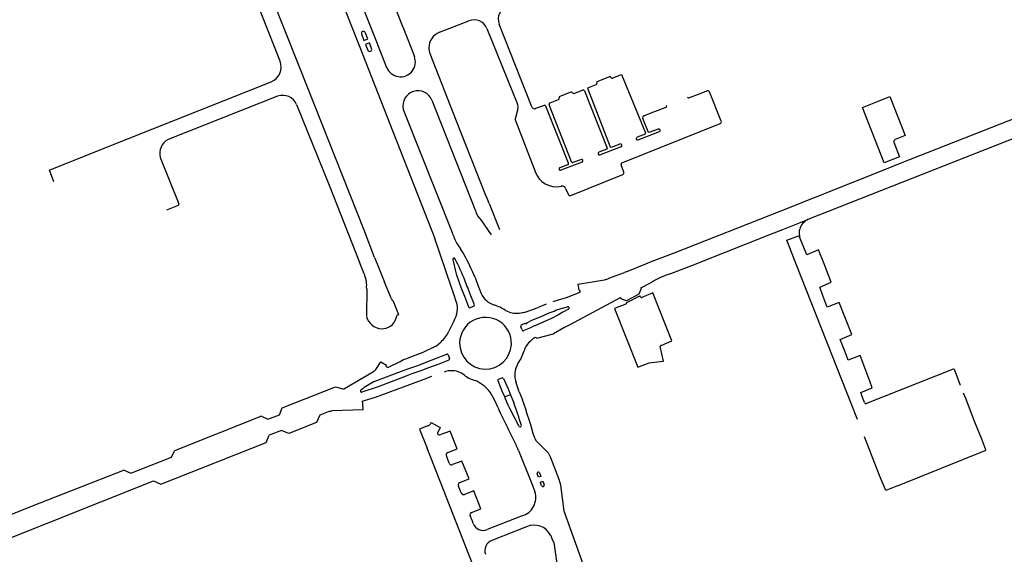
# Model space of a CAD drawing. Extents: x 148869 to 161638, y 453607 to 469810.
# Tile 956 of 1056: x 159126.91 to 159130.72, y 459864.7 to 459866.76. Entities that reach past the tile are written whole.
import ezdxf

# ---------------------------------------------------------------- set-up
doc = ezdxf.new("R2010")
doc.units = 0
doc.layers.add('LKI_V01_KANTRIJWEG', color=252, linetype='CONTINUOUS')

msp = doc.modelspace()

# ---------------------------------------------------------------- linework, layer by layer
at = {"layer": 'LKI_V01_KANTRIJWEG'}
for p, q in [((159128.0736, 459867.0469), (159128.2205, 459866.6758)), ((159128.0736, 459867.0469), (159128.2205, 459866.6758)), ((159127.9916, 459866.5895), (159127.8438, 459866.9626)), ((159127.9916, 459866.5895), (159127.8438, 459866.9626)), ((159128.3924, 459866.7404), (159128.3972, 459866.728)), ((159128.3924, 459866.7404), (159128.3972, 459866.728)), ((159128.5358, 459866.7137), (159128.6498, 459866.7583)), ((159128.5358, 459866.7137), (159128.6498, 459866.7583)), ((159128.8924, 459866.4257), (159128.7669, 459866.7454)), ((159128.8924, 459866.4257), (159128.7669, 459866.7454)), ((159128.2852, 459866.6963), (159128.2902, 459866.6838)), ((159128.2852, 459866.6963), (159128.2902, 459866.6838)), ((159128.3972, 459866.728), (159128.439, 459866.6203)), ((159128.3972, 459866.728), (159128.439, 459866.6203)), ((159128.7183, 459866.7288), (159128.8374, 459866.4362)), ((159128.7183, 459866.7288), (159128.8374, 459866.4362)), ((159128.2205, 459866.6758), (159128.2255, 459866.6628)), ((159128.2205, 459866.6758), (159128.2255, 459866.6628)), ((159128.2902, 459866.6838), (159128.332, 459866.5784)), ((159128.2902, 459866.6838), (159128.332, 459866.5784)), ((159127.9964, 459866.5772), (159127.9916, 459866.5895)), ((159127.9964, 459866.5772), (159127.9916, 459866.5895)), ((159129.1452, 459866.5238), (159129.1938, 459866.5426)), ((159129.1452, 459866.5238), (159129.1938, 459866.5426)), ((159127.3351, 459866.3033), (159127.8862, 459866.5228)), ((159127.3351, 459866.3033), (159127.8862, 459866.5228)), ((159129.1095, 459866.4991), (159129.141, 459866.5123)), ((159129.1095, 459866.4991), (159129.141, 459866.5123)), ((159129.1452, 459866.5238), (159129.1441, 459866.5224)), ((159129.1452, 459866.5238), (159129.1441, 459866.5224)), ((159127.911, 459866.4665), (159127.4877, 459866.3003)), ((159127.911, 459866.4665), (159127.4877, 459866.3003)), ((159129.0434, 459866.4827), (159129.0005, 459866.4664)), ((159129.0434, 459866.4827), (159129.0005, 459866.4664)), ((159129.0547, 459866.478), (159129.0888, 459866.4909)), ((159129.0547, 459866.478), (159129.0888, 459866.4909)), ((159129.0962, 459866.4876), (159129.1836, 459866.2662)), ((159129.0962, 459866.4876), (159129.1836, 459866.2662)), ((159129.197, 459866.2703), (159129.1085, 459866.4968)), ((159129.197, 459866.2703), (159129.1085, 459866.4968)), ((159129.5345, 459866.4736), (159129.5001, 459866.4604)), ((159129.5345, 459866.4736), (159129.5001, 459866.4604)), ((159129.5708, 459866.4875), (159129.5345, 459866.4736)), ((159129.5708, 459866.4875), (159129.5345, 459866.4736)), ((159129.6244, 459866.3706), (159129.5786, 459866.4841)), ((159129.6244, 459866.3706), (159129.5786, 459866.4841)), ((159130.3183, 459866.2092), (159130.9831, 459866.4707)), ((159130.3183, 459866.2092), (159130.9831, 459866.4707)), ((159128.5064, 459866.4515), (159128.675, 459866.0237)), ((159128.5064, 459866.4515), (159128.675, 459866.0237)), ((159128.9398, 459866.4317), (159128.9074, 459866.4192)), ((159128.9398, 459866.4317), (159128.9074, 459866.4192)), ((159129.0341, 459866.2088), (159128.9471, 459866.4285)), ((159129.0341, 459866.2088), (159128.9471, 459866.4285)), ((159129.0461, 459866.213), (159128.9595, 459866.4339)), ((159129.0461, 459866.213), (159128.9595, 459866.4339)), ((159128.9628, 459866.4414), (159128.9958, 459866.454)), ((159128.9628, 459866.4414), (159128.9958, 459866.454)), ((159129.4935, 459866.4633), (159129.4945, 459866.4621)), ((159129.4935, 459866.4633), (159129.4945, 459866.4621)), ((159128.3985, 459866.409), (159128.5845, 459865.9408)), ((159128.3985, 459866.409), (159128.5845, 459865.9408)), ((159128.8385, 459866.4188), (159128.8293, 459866.3836)), ((159128.8385, 459866.4188), (159128.8293, 459866.3836)), ((159129.3255, 459866.3912), (159129.3603, 459866.4048)), ((159129.3255, 459866.3912), (159129.3603, 459866.4048)), ((159129.3603, 459866.4048), (159129.4115, 459866.4249)), ((159129.3603, 459866.4048), (159129.4115, 459866.4249)), ((159128.8298, 459866.3731), (159128.9055, 459866.1768)), ((159128.8298, 459866.3731), (159128.9055, 459866.1768)), ((159129.5852, 459866.3473), (159129.6205, 459866.3614)), ((159129.5852, 459866.3473), (159129.6205, 459866.3614)), ((159129.2408, 459866.2101), (159129.5852, 459866.3473)), ((159129.2408, 459866.2101), (159129.5852, 459866.3473)), ((159129.3298, 459866.3202), (159129.2994, 459866.3082)), ((159129.3298, 459866.3202), (159129.2994, 459866.3082)), ((159129.3027, 459866.2988), (159129.3858, 459866.3309)), ((159129.3027, 459866.2988), (159129.3858, 459866.3309)), ((159127.0346, 459866.1836), (159127.3351, 459866.3033)), ((159127.0346, 459866.1836), (159127.3351, 459866.3033)), ((159129.2328, 459866.2818), (159129.1989, 459866.2695)), ((159129.2328, 459866.2818), (159129.1989, 459866.2695)), ((159130.2906, 459866.2898), (159130.3123, 459866.2332)), ((159130.2906, 459866.2898), (159130.3123, 459866.2332)), ((159129.1821, 459866.2628), (159129.1515, 459866.2508)), ((159129.1821, 459866.2628), (159129.1515, 459866.2508)), ((159129.1557, 459866.2409), (159129.2352, 459866.2713)), ((159129.1557, 459866.2409), (159129.2352, 459866.2713)), ((159129.1989, 459866.2695), (159129.197, 459866.2703)), ((159129.1989, 459866.2695), (159129.197, 459866.2703)), ((159127.4576, 459866.2306), (159127.5297, 459866.0516)), ((159127.4576, 459866.2306), (159127.5297, 459866.0516)), ((159129.0024, 459866.1915), (159129.0314, 459866.2026)), ((159129.0024, 459866.1915), (159129.0314, 459866.2026)), ((159129.0876, 459866.2128), (159129.005, 459866.1816)), ((159129.0876, 459866.2128), (159129.005, 459866.1816)), ((159129.0838, 459866.2227), (159129.0509, 459866.2109)), ((159129.0838, 459866.2227), (159129.0509, 459866.2109)), ((159129.2475, 459866.1736), (159129.2372, 459866.2019)), ((159129.2475, 459866.1736), (159129.2372, 459866.2019)), ((159130.2622, 459866.1871), (159130.3183, 459866.2092)), ((159130.2622, 459866.1871), (159130.3183, 459866.2092)), ((159127.0297, 459866.1817), (159127.0346, 459866.1836)), ((159127.0297, 459866.1817), (159127.0346, 459866.1836)), ((159127.0466, 459866.1357), (159127.0297, 459866.1817)), ((159127.0466, 459866.1357), (159127.0297, 459866.1817)), ((159129.0436, 459866.0837), (159129.2436, 459866.1648)), ((159129.0436, 459866.0837), (159129.2436, 459866.1648)), ((159129.023, 459866.1111), (159129.0325, 459866.0883)), ((159129.023, 459866.1111), (159129.0325, 459866.0883)), ((159128.7213, 459866.0692), (159128.7153, 459866.0841)), ((159128.7213, 459866.0692), (159128.7153, 459866.0841)), ((159128.7283, 459866.052), (159128.7213, 459866.0692)), ((159128.7283, 459866.052), (159128.7213, 459866.0692)), ((159128.7283, 459866.052), (159128.7679, 459865.9519)), ((159128.7283, 459866.052), (159128.7679, 459865.9519)), ((159127.527, 459866.0451), (159127.4817, 459866.027)), ((159127.527, 459866.0451), (159127.4817, 459866.027)), ((159128.6959, 459865.9892), (159128.7355, 459865.9314)), ((159128.6959, 459865.9892), (159128.7355, 459865.9314)), ((159129.8616, 459865.9526), (159129.9579, 459865.9906)), ((159129.8616, 459865.9526), (159129.9579, 459865.9906)), ((159128.5845, 459865.9408), (159128.5837, 459865.9417)), ((159128.5845, 459865.9408), (159128.5837, 459865.9417)), ((159129.8111, 459865.9327), (159129.8616, 459865.9526)), ((159129.8111, 459865.9327), (159129.8616, 459865.9526)), ((159128.5807, 459865.7318), (159128.5186, 459865.9176)), ((159128.5807, 459865.7318), (159128.5186, 459865.9176)), ((159129.8774, 459865.9105), (159129.9257, 459865.9286)), ((159129.8774, 459865.9105), (159129.9257, 459865.9286)), ((159129.8792, 459865.9056), (159129.8774, 459865.9105)), ((159129.8792, 459865.9056), (159129.8774, 459865.9105)), ((159129.8792, 459865.9056), (159129.912, 459865.8195)), ((159129.8792, 459865.9056), (159129.912, 459865.8195)), ((159129.9257, 459865.9286), (159129.9268, 459865.9236)), ((159129.9257, 459865.9286), (159129.9268, 459865.9236)), ((159129.954, 459865.8548), (159129.9268, 459865.9236)), ((159129.954, 459865.8548), (159129.9268, 459865.9236)), ((159128.2295, 459865.8195), (159128.2286, 459865.8217)), ((159128.2295, 459865.8195), (159128.2286, 459865.8217)), ((159128.2447, 459865.7814), (159128.2295, 459865.8195)), ((159128.2447, 459865.7814), (159128.2295, 459865.8195)), ((159128.2854, 459865.8436), (159128.2952, 459865.8195)), ((159128.2854, 459865.8436), (159128.2952, 459865.8195)), ((159129.2575, 459865.7892), (159129.3331, 459865.8195)), ((159129.2575, 459865.7892), (159129.3331, 459865.8195)), ((159129.4225, 459865.7802), (159129.5271, 459865.8195)), ((159129.4225, 459865.7802), (159129.5271, 459865.8195)), ((159129.912, 459865.8195), (159130.1496, 459865.2193)), ((159129.912, 459865.8195), (159130.1496, 459865.2193)), ((159129.1906, 459865.7638), (159129.2505, 459865.7865)), ((159129.1906, 459865.7638), (159129.2505, 459865.7865)), ((159129.2575, 459865.7892), (159129.2505, 459865.7865)), ((159129.2575, 459865.7892), (159129.2505, 459865.7865)), ((159128.3507, 459865.6838), (159128.324, 459865.7488)), ((159128.3507, 459865.6838), (159128.324, 459865.7488)), ((159128.6117, 459865.748), (159128.6203, 459865.7261)), ((159128.6117, 459865.748), (159128.6203, 459865.7261)), ((159128.6419, 459865.734), (159128.634, 459865.7569)), ((159128.6419, 459865.734), (159128.634, 459865.7569)), ((159128.6734, 459865.7664), (159128.6839, 459865.7377)), ((159128.6734, 459865.7664), (159128.6839, 459865.7377)), ((159129.0706, 459865.7407), (159129.1728, 459865.7579)), ((159129.0706, 459865.7407), (159129.1728, 459865.7579)), ((159129.3131, 459865.7273), (159129.3513, 459865.7459)), ((159129.3131, 459865.7273), (159129.3513, 459865.7459)), ((159128.2549, 459865.7226), (159128.2539, 459865.6168)), ((159128.2549, 459865.7226), (159128.2539, 459865.6168)), ((159128.2549, 459865.7226), (159128.2547, 459865.7301)), ((159128.2549, 459865.7226), (159128.2547, 459865.7301)), ((159128.59, 459865.7057), (159128.5807, 459865.7318)), ((159128.59, 459865.7057), (159128.5807, 459865.7318)), ((159128.602, 459865.6707), (159128.59, 459865.7057)), ((159128.602, 459865.6707), (159128.59, 459865.7057)), ((159128.6203, 459865.7261), (159128.6228, 459865.7195)), ((159128.6203, 459865.7261), (159128.6228, 459865.7195)), ((159128.6228, 459865.7195), (159128.6323, 459865.6949)), ((159128.6228, 459865.7195), (159128.6323, 459865.6949)), ((159128.645, 459865.7276), (159128.6419, 459865.734)), ((159128.645, 459865.7276), (159128.6419, 459865.734)), ((159128.6544, 459865.7026), (159128.645, 459865.7276)), ((159128.6544, 459865.7026), (159128.645, 459865.7276)), ((159128.6839, 459865.7377), (159128.6966, 459865.7048)), ((159128.6839, 459865.7377), (159128.6966, 459865.7048)), ((159129.0706, 459865.7407), (159129.0738, 459865.7177)), ((159129.0706, 459865.7407), (159129.0738, 459865.7177)), ((159129.3144, 459865.7239), (159129.306, 459865.7018)), ((159129.3144, 459865.7239), (159129.306, 459865.7018)), ((159129.3131, 459865.7273), (159129.3144, 459865.7239)), ((159129.3131, 459865.7273), (159129.3144, 459865.7239)), ((159130.0136, 459865.7034), (159130.0045, 459865.729)), ((159130.0136, 459865.7034), (159130.0045, 459865.729)), ((159128.3785, 459865.6224), (159128.3584, 459865.6747)), ((159128.3785, 459865.6224), (159128.3584, 459865.6747)), ((159128.6323, 459865.6949), (159128.6476, 459865.6539)), ((159128.6323, 459865.6949), (159128.6476, 459865.6539)), ((159128.6712, 459865.6611), (159128.6544, 459865.7026)), ((159128.6712, 459865.6611), (159128.6544, 459865.7026)), ((159128.9946, 459865.6795), (159128.9732, 459865.6727)), ((159128.9946, 459865.6795), (159128.9732, 459865.6727)), ((159129.2339, 459865.6882), (159129.0371, 459865.5826)), ((159129.2339, 459865.6882), (159129.0371, 459865.5826)), ((159129.2388, 459865.684), (159129.2339, 459865.6882)), ((159129.2388, 459865.684), (159129.2339, 459865.6882)), ((159129.2577, 459865.677), (159129.2394, 459865.6835)), ((159129.2577, 459865.677), (159129.2394, 459865.6835)), ((159129.306, 459865.7018), (159129.2577, 459865.677)), ((159129.306, 459865.7018), (159129.2577, 459865.677)), ((159129.259, 459865.67), (159129.3101, 459865.6965)), ((159129.259, 459865.67), (159129.3101, 459865.6965)), ((159129.3122, 459865.6922), (159129.3101, 459865.6965)), ((159129.3122, 459865.6922), (159129.3101, 459865.6965)), ((159130.0209, 459865.683), (159130.0136, 459865.7034)), ((159130.0209, 459865.683), (159130.0136, 459865.7034)), ((159130.0334, 459865.6525), (159130.0209, 459865.683)), ((159130.0334, 459865.6525), (159130.0209, 459865.683)), ((159128.6536, 459865.6501), (159128.6678, 459865.6557)), ((159128.6536, 459865.6501), (159128.6678, 459865.6557)), ((159128.8669, 459865.6335), (159128.8661, 459865.6329)), ((159128.8669, 459865.6335), (159128.8661, 459865.6329)), ((159128.8669, 459865.6335), (159128.9174, 459865.6505)), ((159128.8669, 459865.6335), (159128.9174, 459865.6505)), ((159128.9477, 459865.6633), (159128.9174, 459865.6505)), ((159128.9477, 459865.6633), (159128.9174, 459865.6505)), ((159128.9288, 459865.6164), (159128.9595, 459865.6298)), ((159128.9288, 459865.6164), (159128.9595, 459865.6298)), ((159128.9856, 459865.6405), (159129.0061, 459865.6475)), ((159128.9856, 459865.6405), (159129.0061, 459865.6475)), ((159129.0122, 459865.6323), (159128.9932, 459865.6212)), ((159129.0122, 459865.6323), (159128.9932, 459865.6212)), ((159129.0061, 459865.6475), (159129.0308, 459865.6532)), ((159129.0061, 459865.6475), (159129.0308, 459865.6532)), ((159129.0346, 459865.6447), (159129.0122, 459865.6323)), ((159129.0346, 459865.6447), (159129.0122, 459865.6323)), ((159128.3686, 459865.6098), (159128.3723, 459865.6207)), ((159128.3686, 459865.6098), (159128.3723, 459865.6207)), ((159128.8779, 459865.5947), (159128.8929, 459865.6024)), ((159128.8779, 459865.5947), (159128.8929, 459865.6024)), ((159128.8929, 459865.6024), (159128.9288, 459865.6164)), ((159128.8929, 459865.6024), (159128.9288, 459865.6164)), ((159128.9393, 459865.5952), (159128.9016, 459865.5789)), ((159128.9393, 459865.5952), (159128.9016, 459865.5789)), ((159128.9686, 459865.6081), (159128.9393, 459865.5952)), ((159128.9686, 459865.6081), (159128.9393, 459865.5952)), ((159128.9932, 459865.6212), (159128.9686, 459865.6081)), ((159128.9932, 459865.6212), (159128.9686, 459865.6081)), ((159128.8555, 459865.5643), (159128.8504, 459865.5767)), ((159128.8555, 459865.5643), (159128.8504, 459865.5767)), ((159128.8526, 459865.5839), (159128.8577, 459865.5864)), ((159128.8526, 459865.5839), (159128.8577, 459865.5864)), ((159128.8677, 459865.564), (159128.8619, 459865.562)), ((159128.8677, 459865.564), (159128.8619, 459865.562)), ((159128.8872, 459865.5722), (159128.8677, 459865.564)), ((159128.8872, 459865.5722), (159128.8677, 459865.564)), ((159128.902, 459865.5796), (159128.8872, 459865.5722)), ((159128.902, 459865.5796), (159128.8872, 459865.5722)), ((159129.0165, 459865.5726), (159128.9759, 459865.5493)), ((159129.0165, 459865.5726), (159128.9759, 459865.5493)), ((159129.0371, 459865.5826), (159129.0165, 459865.5726)), ((159129.0371, 459865.5826), (159129.0165, 459865.5726)), ((159128.5239, 459865.5032), (159128.5421, 459865.5189)), ((159128.5239, 459865.5032), (159128.5421, 459865.5189)), ((159128.9123, 459865.532), (159128.9759, 459865.5493)), ((159128.9123, 459865.532), (159128.9759, 459865.5493)), ((159130.0991, 459865.4883), (159130.0827, 459865.5268)), ((159130.0991, 459865.4883), (159130.0827, 459865.5268)), ((159128.4418, 459865.4664), (159128.4725, 459865.4779)), ((159128.4418, 459865.4664), (159128.4725, 459865.4779)), ((159128.4725, 459865.4779), (159128.5211, 459865.5013)), ((159128.4725, 459865.4779), (159128.5211, 459865.5013)), ((159128.5211, 459865.5013), (159128.5239, 459865.5032)), ((159128.5211, 459865.5013), (159128.5239, 459865.5032)), ((159130.1076, 459865.4653), (159130.0991, 459865.4883)), ((159130.1076, 459865.4653), (159130.0991, 459865.4883)), ((159128.2922, 459865.4148), (159128.3091, 459865.4411)), ((159128.2922, 459865.4148), (159128.3091, 459865.4411)), ((159128.3091, 459865.4411), (159128.3315, 459865.4282)), ((159128.3091, 459865.4411), (159128.3315, 459865.4282)), ((159128.3396, 459865.4205), (159128.3848, 459865.4425)), ((159128.3396, 459865.4205), (159128.3848, 459865.4425)), ((159128.4064, 459865.4527), (159128.4418, 459865.4664)), ((159128.4064, 459865.4527), (159128.4418, 459865.4664)), ((159128.4564, 459865.4287), (159128.4848, 459865.4401)), ((159128.4564, 459865.4287), (159128.4848, 459865.4401)), ((159128.4848, 459865.4401), (159128.524, 459865.455)), ((159128.4848, 459865.4401), (159128.524, 459865.455)), ((159128.524, 459865.455), (159128.5437, 459865.4627)), ((159128.524, 459865.455), (159128.5437, 459865.4627)), ((159128.5525, 459865.44), (159128.5332, 459865.4326)), ((159128.5525, 459865.44), (159128.5332, 459865.4326)), ((159128.5437, 459865.4627), (159128.5616, 459865.4691)), ((159128.5437, 459865.4627), (159128.5616, 459865.4691)), ((159128.5717, 459865.4476), (159128.5525, 459865.44)), ((159128.5717, 459865.4476), (159128.5525, 459865.44)), ((159128.5616, 459865.4691), (159128.5635, 459865.4701)), ((159128.5616, 459865.4691), (159128.5635, 459865.4701)), ((159128.5694, 459865.4678), (159128.5746, 459865.4534)), ((159128.5694, 459865.4678), (159128.5746, 459865.4534)), ((159130.1146, 459865.4473), (159130.1076, 459865.4653)), ((159130.1146, 459865.4473), (159130.1076, 459865.4653)), ((159128.1686, 459865.3374), (159128.2808, 459865.4038)), ((159128.1686, 459865.3374), (159128.2808, 459865.4038)), ((159128.2841, 459865.3651), (159128.3996, 459865.4085)), ((159128.2841, 459865.3651), (159128.3996, 459865.4085)), ((159128.3996, 459865.4085), (159128.4209, 459865.4161)), ((159128.3996, 459865.4085), (159128.4209, 459865.4161)), ((159128.4209, 459865.4161), (159128.4564, 459865.4287)), ((159128.4209, 459865.4161), (159128.4564, 459865.4287)), ((159128.4642, 459865.4069), (159128.4294, 459865.3942)), ((159128.4642, 459865.4069), (159128.4294, 459865.3942)), ((159128.4931, 459865.4183), (159128.4642, 459865.4069)), ((159128.4931, 459865.4183), (159128.4642, 459865.4069)), ((159128.5332, 459865.4326), (159128.4931, 459865.4183)), ((159128.5332, 459865.4326), (159128.4931, 459865.4183)), ((159128.5548, 459865.4026), (159128.5588, 459865.4037)), ((159128.5548, 459865.4026), (159128.5588, 459865.4037)), ((159130.5196, 459865.4128), (159130.1848, 459865.2806)), ((159130.5196, 459865.4128), (159130.1848, 459865.2806)), ((159130.523, 459865.4123), (159130.5414, 459865.3655)), ((159130.523, 459865.4123), (159130.5414, 459865.3655)), ((159128.4294, 459865.3942), (159128.4093, 459865.3865)), ((159128.4294, 459865.3942), (159128.4093, 459865.3865)), ((159128.4763, 459865.3741), (159128.5062, 459865.3858)), ((159128.4763, 459865.3741), (159128.5062, 459865.3858)), ((159128.7777, 459865.3281), (159128.7621, 459865.3676)), ((159128.7777, 459865.3281), (159128.7621, 459865.3676)), ((159128.7637, 459865.3739), (159128.778, 459865.3794)), ((159128.7637, 459865.3739), (159128.778, 459865.3794)), ((159128.7838, 459865.3762), (159128.8006, 459865.3367)), ((159128.7838, 459865.3762), (159128.8006, 459865.3367)), ((159130.5414, 459865.3655), (159130.547, 459865.3506)), ((159130.5414, 459865.3655), (159130.547, 459865.3506)), ((159128.7883, 459865.3054), (159128.7777, 459865.3281)), ((159128.7883, 459865.3054), (159128.7777, 459865.3281)), ((159128.8006, 459865.3367), (159128.8102, 459865.3134)), ((159128.8006, 459865.3367), (159128.8102, 459865.3134)), ((159128.8435, 459865.3251), (159128.8316, 459865.3602)), ((159128.8435, 459865.3251), (159128.8316, 459865.3602)), ((159128.8435, 459865.3251), (159128.8562, 459865.2944)), ((159128.8435, 459865.3251), (159128.8562, 459865.2944)), ((159128.7495, 459865.2919), (159128.7311, 459865.3244)), ((159128.7495, 459865.2919), (159128.7311, 459865.3244)), ((159128.7609, 459865.2656), (159128.7495, 459865.2919)), ((159128.7609, 459865.2656), (159128.7495, 459865.2919)), ((159128.8102, 459865.3134), (159128.7883, 459865.3054)), ((159128.8102, 459865.3134), (159128.7883, 459865.3054)), ((159128.7907, 459865.2984), (159128.7883, 459865.3054)), ((159128.7907, 459865.2984), (159128.7883, 459865.3054)), ((159128.8014, 459865.2732), (159128.7907, 459865.2984)), ((159128.8014, 459865.2732), (159128.7907, 459865.2984)), ((159128.8102, 459865.3134), (159128.8123, 459865.3074)), ((159128.8102, 459865.3134), (159128.8123, 459865.3074)), ((159128.8123, 459865.3074), (159128.8229, 459865.2825)), ((159128.8123, 459865.3074), (159128.8229, 459865.2825)), ((159130.1688, 459865.3069), (159130.1629, 459865.3221)), ((159130.1688, 459865.3069), (159130.1629, 459865.3221)), ((159130.1778, 459865.2837), (159130.1688, 459865.3069)), ((159130.1778, 459865.2837), (159130.1688, 459865.3069)), ((159130.5583, 459865.3218), (159130.5669, 459865.3005)), ((159130.5583, 459865.3218), (159130.5669, 459865.3005)), ((159130.5669, 459865.3005), (159130.6025, 459865.2099)), ((159130.5669, 459865.3005), (159130.6025, 459865.2099)), ((159128.1132, 459865.25), (159128.0738, 459865.2348)), ((159128.1132, 459865.25), (159128.0738, 459865.2348)), ((159128.2407, 459865.2557), (159128.1204, 459865.2524)), ((159128.2407, 459865.2557), (159128.1204, 459865.2524)), ((159128.2407, 459865.2557), (159128.2401, 459865.2799)), ((159128.2407, 459865.2557), (159128.2401, 459865.2799)), ((159127.8481, 459865.2311), (159127.5122, 459865.0979)), ((159127.8481, 459865.2311), (159127.5122, 459865.0979)), ((159127.8481, 459865.2311), (159127.8736, 459865.2201)), ((159127.8481, 459865.2311), (159127.8736, 459865.2201)), ((159127.8736, 459865.2201), (159127.9186, 459865.2369)), ((159127.8736, 459865.2201), (159127.9186, 459865.2369)), ((159127.9258, 459865.176), (159127.8783, 459865.1579)), ((159127.9258, 459865.176), (159127.8783, 459865.1579)), ((159128.4898, 459865.1938), (159128.4594, 459865.1815)), ((159128.4898, 459865.1938), (159128.4594, 459865.1815)), ((159128.4594, 459865.1815), (159128.4883, 459865.1076)), ((159128.4594, 459865.1815), (159128.4883, 459865.1076)), ((159128.504, 459865.207), (159128.5023, 459865.2034)), ((159128.504, 459865.207), (159128.5023, 459865.2034)), ((159128.504, 459865.207), (159128.5391, 459865.1875)), ((159128.504, 459865.207), (159128.5391, 459865.1875)), ((159128.5391, 459865.1875), (159128.528, 459865.1651)), ((159128.5391, 459865.1875), (159128.528, 459865.1651)), ((159130.6025, 459865.2099), (159130.6285, 459865.1438)), ((159130.6025, 459865.2099), (159130.6285, 459865.1438)), ((159128.528, 459865.1651), (159128.5287, 459865.1634)), ((159128.528, 459865.1651), (159128.5287, 459865.1634)), ((159128.9037, 459865.1462), (159128.9063, 459865.1393)), ((159128.9037, 459865.1462), (159128.9063, 459865.1393)), ((159130.6285, 459865.1438), (159130.6446, 459865.103)), ((159130.6285, 459865.1438), (159130.6446, 459865.103)), ((159128.6638, 459864.6614), (159128.4883, 459865.1076)), ((159128.6638, 459864.6614), (159128.4883, 459865.1076)), ((159130.3049, 459864.9618), (159130.6436, 459865.0985)), ((159130.3049, 459864.9618), (159130.6436, 459865.0985)), ((159128.5623, 459865.0803), (159128.5629, 459865.0779)), ((159128.5623, 459865.0803), (159128.5629, 459865.0779)), ((159128.574, 459865.0495), (159128.5629, 459865.0779)), ((159128.574, 459865.0495), (159128.5629, 459865.0779)), ((159128.574, 459865.0495), (159128.5751, 459865.0474)), ((159128.574, 459865.0495), (159128.5751, 459865.0474)), ((159128.6085, 459864.963), (159128.6092, 459864.9614)), ((159128.6085, 459864.963), (159128.6092, 459864.9614)), ((159128.6198, 459864.9345), (159128.6092, 459864.9614)), ((159128.6198, 459864.9345), (159128.6092, 459864.9614)), ((159128.9351, 459864.9801), (159128.94, 459864.9665)), ((159128.9351, 459864.9801), (159128.94, 459864.9665)), ((159128.6675, 459864.8445), (159128.6675, 459864.8444)), ((159128.6675, 459864.8445), (159128.6675, 459864.8444)), ((159128.8548, 459864.8461), (159128.72, 459864.7929)), ((159128.8548, 459864.8461), (159128.72, 459864.7929)), ((159128.8725, 459864.8042), (159128.7378, 459864.7511)), ((159128.8725, 459864.8042), (159128.7378, 459864.7511)), ((159128.967, 459864.7689), (159128.9653, 459864.7722)), ((159128.967, 459864.7689), (159128.9653, 459864.7722)), ((159128.9715, 459864.7573), (159128.967, 459864.7689)), ((159128.9715, 459864.7573), (159128.967, 459864.7689)), ((159128.9773, 459864.7432), (159128.9715, 459864.7573)), ((159128.9773, 459864.7432), (159128.9715, 459864.7573)), ((159128.9773, 459864.7432), (159128.9961, 459864.6167)), ((159128.9773, 459864.7432), (159128.9961, 459864.6167))]:
    msp.add_line(p, q, dxfattribs=at)
for points in [[(159128.0222, 459867.6778), (159128.2617, 459867.0713), (159128.3924, 459866.7404)], [(159128.0222, 459867.6778), (159128.2617, 459867.0713), (159128.3924, 459866.7404)], [(159127.9167, 459867.6336), (159128.1985, 459866.9151), (159128.2852, 459866.6963)], [(159127.9167, 459867.6336), (159128.1985, 459866.9151), (159128.2852, 459866.6963)], [(159127.9204, 459866.6019), (159127.7544, 459867.0228), (159127.6708, 459867.2375), (159127.6125, 459867.383)], [(159127.9204, 459866.6019), (159127.7544, 459867.0228), (159127.6708, 459867.2375), (159127.6125, 459867.383)], [(159128.2349, 459866.7075), (159128.2442, 459866.6824), (159128.2597, 459866.6882), (159128.2489, 459866.7131)], [(159128.2349, 459866.7075), (159128.2442, 459866.6824), (159128.2597, 459866.6882), (159128.2489, 459866.7131)], [(159128.2255, 459866.6628), (159128.3439, 459866.3597), (159128.5186, 459865.9176)], [(159128.2255, 459866.6628), (159128.3439, 459866.3597), (159128.5186, 459865.9176)], [(159128.2739, 459866.651), (159128.2658, 459866.6725), (159128.2499, 459866.6664), (159128.2594, 459866.6449)], [(159128.2739, 459866.651), (159128.2658, 459866.6725), (159128.2499, 459866.6664), (159128.2594, 459866.6449)], [(159128.7153, 459866.0841), (159128.6015, 459866.3703), (159128.4995, 459866.6306)], [(159128.7153, 459866.0841), (159128.6015, 459866.3703), (159128.4995, 459866.6306)], [(159128.2854, 459865.8436), (159128.2446, 459865.949), (159127.9964, 459866.5772)], [(159128.2854, 459865.8436), (159128.2446, 459865.949), (159127.9964, 459866.5772)], [(159129.2055, 459866.5379), (159129.2392, 459866.5514), (159129.3321, 459866.3256)], [(159129.2055, 459866.5379), (159129.2392, 459866.5514), (159129.3321, 459866.3256)], [(159130.2273, 459866.4467), (159130.2753, 459866.4657), (159130.3346, 459866.3156), (159130.2952, 459866.2995)], [(159130.2273, 459866.4467), (159130.2753, 459866.4657), (159130.3346, 459866.3156), (159130.2952, 459866.2995)], [(159127.9844, 459866.4347), (159128.1095, 459866.123), (159128.2286, 459865.8217)], [(159127.9844, 459866.4347), (159128.1095, 459866.123), (159128.2286, 459865.8217)], [(159130.3123, 459866.2332), (159130.2529, 459866.2093), (159130.169, 459866.4235), (159130.2273, 459866.4467)], [(159130.3123, 459866.2332), (159130.2529, 459866.2093), (159130.169, 459866.4235), (159130.2273, 459866.4467)], [(159130.9831, 459866.3946), (159130.8059, 459866.3239), (159129.9579, 459865.9906)], [(159130.9831, 459866.3946), (159130.8059, 459866.3239), (159129.9579, 459865.9906)], [(159129.3804, 459866.3403), (159129.3449, 459866.3262), (159129.3428, 459866.3268), (159129.321, 459866.3807)], [(159129.3804, 459866.3403), (159129.3449, 459866.3262), (159129.3428, 459866.3268), (159129.321, 459866.3807)], [(159129.3331, 459865.8195), (159129.3576, 459865.8293), (159129.4402, 459865.861), (159129.8581, 459866.0259), (159130.2622, 459866.1871)], [(159129.3331, 459865.8195), (159129.3576, 459865.8293), (159129.4402, 459865.861), (159129.8581, 459866.0259), (159130.2622, 459866.1871)], [(159129.5271, 459865.8195), (159129.5496, 459865.828), (159129.8111, 459865.9327)], [(159129.5271, 459865.8195), (159129.5496, 459865.828), (159129.8111, 459865.9327)], [(159130.0209, 459865.8195), (159129.9995, 459865.8738), (159129.954, 459865.8548)], [(159130.0209, 459865.8195), (159129.9995, 459865.8738), (159129.954, 459865.8548)], [(159128.2952, 459865.8195), (159128.3212, 459865.7558), (159128.324, 459865.7488)], [(159128.2952, 459865.8195), (159128.3212, 459865.7558), (159128.324, 459865.7488)], [(159130.0045, 459865.729), (159130.048, 459865.749), (159130.0209, 459865.8195)], [(159130.0045, 459865.729), (159130.048, 459865.749), (159130.0209, 459865.8195)], [(159129.078, 459865.7091), (159129.0249, 459865.6886), (159128.9946, 459865.6795)], [(159129.078, 459865.7091), (159129.0249, 459865.6886), (159128.9946, 459865.6795)], [(159129.3917, 459865.5046), (159129.4335, 459865.5218), (159129.3599, 459865.7073), (159129.3178, 459865.6899)], [(159129.3917, 459865.5046), (159129.4335, 459865.5218), (159129.3599, 459865.7073), (159129.3178, 459865.6899)], [(159130.0827, 459865.5268), (159130.1287, 459865.5463), (159130.0789, 459865.6704), (159130.0334, 459865.6525)], [(159130.0827, 459865.5268), (159130.1287, 459865.5463), (159130.0789, 459865.6704), (159130.0334, 459865.6525)], [(159128.9595, 459865.6298), (159128.979, 459865.6371), (159128.9856, 459865.6405)], [(159128.9595, 459865.6298), (159128.979, 459865.6371), (159128.9856, 459865.6405)], [(159129.2561, 459865.6644), (159129.2124, 459865.6469), (159129.3023, 459865.42), (159129.346, 459865.4373), (159129.4015, 459865.4442), (159129.3886, 459865.4997)], [(159129.2561, 459865.6644), (159129.2124, 459865.6469), (159129.3023, 459865.42), (159129.346, 459865.4373), (159129.4015, 459865.4442), (159129.3886, 459865.4997)], [(159128.8577, 459865.5864), (159128.8675, 459865.5898), (159128.869, 459865.5883), (159128.875, 459865.591), (159128.8749, 459865.5931), (159128.8779, 459865.5947)], [(159128.8577, 459865.5864), (159128.8675, 459865.5898), (159128.869, 459865.5883), (159128.875, 459865.591), (159128.8749, 459865.5931), (159128.8779, 459865.5947)], [(159128.3848, 459865.4425), (159128.3972, 459865.4495), (159128.4064, 459865.4527)], [(159128.3848, 459865.4425), (159128.3972, 459865.4495), (159128.4064, 459865.4527)], [(159130.1973, 459865.3668), (159130.1601, 459865.4657), (159130.1146, 459865.4473)], [(159130.1973, 459865.3668), (159130.1601, 459865.4657), (159130.1146, 459865.4473)], [(159128.4093, 459865.3865), (159128.2986, 459865.3445), (159128.2365, 459865.3242)], [(159128.4093, 459865.3865), (159128.2986, 459865.3445), (159128.2365, 459865.3242)], [(159128.4215, 459865.3538), (159128.4422, 459865.3613), (159128.4763, 459865.3741)], [(159128.4215, 459865.3538), (159128.4422, 459865.3613), (159128.4763, 459865.3741)], [(159130.1629, 459865.3221), (159130.2074, 459865.3401), (159130.1973, 459865.3668)], [(159130.1629, 459865.3221), (159130.2074, 459865.3401), (159130.1973, 459865.3668)], [(159127.9186, 459865.2369), (159127.929, 459865.263), (159128.1339, 459865.3447), (159128.1631, 459865.3369)], [(159127.9186, 459865.2369), (159127.929, 459865.263), (159128.1339, 459865.3447), (159128.1631, 459865.3369)], [(159128.2373, 459865.2887), (159128.2892, 459865.3046), (159128.4215, 459865.3538)], [(159128.2373, 459865.2887), (159128.2892, 459865.3046), (159128.4215, 459865.3538)], [(159128.8434, 459865.1909), (159128.8071, 459865.2602), (159128.8014, 459865.2732)], [(159128.8434, 459865.1909), (159128.8071, 459865.2602), (159128.8014, 459865.2732)], [(159128.0738, 459865.2348), (159128.0609, 459865.2062), (159127.9544, 459865.1642), (159127.9258, 459865.176)], [(159128.0738, 459865.2348), (159128.0609, 459865.2062), (159127.9544, 459865.1642), (159127.9258, 459865.176)], [(159128.5687, 459865.0908), (159128.6037, 459865.1054), (159128.577, 459865.1736), (159128.5411, 459865.1598)], [(159128.5687, 459865.0908), (159128.6037, 459865.1054), (159128.577, 459865.1736), (159128.5411, 459865.1598)], [(159126.6024, 459864.6524), (159126.7872, 459864.7249), (159126.8139, 459864.7354), (159127.4312, 459864.9808), (159127.4604, 459864.9683), (159127.8661, 459865.1292), (159127.8783, 459865.1579)], [(159126.6024, 459864.6524), (159126.7872, 459864.7249), (159126.8139, 459864.7354), (159127.4312, 459864.9808), (159127.4604, 459864.9683), (159127.8661, 459865.1292), (159127.8783, 459865.1579)], [(159129.0415, 459864.7964), (159129.0176, 459864.8645), (159129.004, 459864.9648), (159128.9987, 459864.9867), (159128.9654, 459865.0698), (159128.9569, 459865.0879), (159128.9075, 459865.137), (159128.9063, 459865.1393)], [(159129.0415, 459864.7964), (159129.0176, 459864.8645), (159129.004, 459864.9648), (159128.9987, 459864.9867), (159128.9654, 459865.0698), (159128.9569, 459865.0879), (159128.9075, 459865.137), (159128.9063, 459865.1393)], [(159130.3049, 459864.9618), (159130.2591, 459864.9435), (159130.2354, 459865.0023), (159130.177, 459865.1509)], [(159130.3049, 459864.9618), (159130.2591, 459864.9435), (159130.2354, 459865.0023), (159130.177, 459865.1509)], [(159127.3186, 459865.0226), (159127.3447, 459865.0104), (159127.5011, 459865.0726), (159127.5122, 459865.0979)], [(159127.3186, 459865.0226), (159127.3447, 459865.0104), (159127.5011, 459865.0726), (159127.5122, 459865.0979)], [(159128.8412, 459865.0992), (159128.8888, 459864.9797), (159128.8964, 459864.9604), (159128.9048, 459864.9392)], [(159128.8412, 459865.0992), (159128.8888, 459864.9797), (159128.8964, 459864.9604), (159128.9048, 459864.9392)], [(159127.3186, 459865.0226), (159126.9632, 459864.883), (159126.6401, 459864.7533)], [(159127.3186, 459865.0226), (159126.9632, 459864.883), (159126.6401, 459864.7533)], [(159128.6145, 459864.9748), (159128.6503, 459864.9889), (159128.6226, 459865.0579), (159128.5869, 459865.0439)], [(159128.6145, 459864.9748), (159128.6503, 459864.9889), (159128.6226, 459865.0579), (159128.5869, 459865.0439)], [(159128.9222, 459865.0126), (159128.9277, 459864.9986), (159128.918, 459864.9953), (159128.9129, 459865.0086)], [(159128.9222, 459865.0126), (159128.9277, 459864.9986), (159128.918, 459864.9953), (159128.9129, 459865.0086)], [(159128.9306, 459864.9624), (159128.9258, 459864.9762), (159128.9351, 459864.9801)], [(159128.9306, 459864.9624), (159128.9258, 459864.9762), (159128.9351, 459864.9801)], [(159128.66, 459864.8595), (159128.6954, 459864.8736), (159128.6686, 459864.9423), (159128.6328, 459864.9289)], [(159128.66, 459864.8595), (159128.6954, 459864.8736), (159128.6686, 459864.9423), (159128.6328, 459864.9289)], [(159128.6665, 459864.8161), (159128.6629, 459864.8254), (159128.6548, 459864.8461)], [(159128.6665, 459864.8161), (159128.6629, 459864.8254), (159128.6548, 459864.8461)], [(159129.298, 459864.1055), (159129.291, 459864.1254), (159129.2586, 459864.224), (159129.2282, 459864.3072), (159129.0906, 459864.6601), (159129.0415, 459864.7964)], [(159129.298, 459864.1055), (159129.291, 459864.1254), (159129.2586, 459864.224), (159129.2282, 459864.3072), (159129.0906, 459864.6601), (159129.0415, 459864.7964)]]:
    msp.add_lwpolyline(points, dxfattribs=at)
for centre, radius, start, end in [((159128.8174, 459866.7653), 0.0543, 111.6343, 201.4974), ((159128.8174, 459866.7653), 0.0543, 111.6343, 201.4974), ((159128.6691, 459866.7088), 0.0531, 22.1617, 111.3423), ((159128.6691, 459866.7088), 0.0531, 22.1617, 111.3423), ((159128.242, 459866.71), 0.00754, 23.9551, 199.5347), ((159128.242, 459866.71), 0.00754, 23.9551, 199.5347), ((159128.5591, 459866.6542), 0.0639, 111.3395, 180.1624), ((159128.5591, 459866.6542), 0.0639, 111.3395, 180.1624), ((159128.2666, 459866.6481), 0.00786, 203.7568, 21.3763), ((159128.2666, 459866.6481), 0.00786, 203.7568, 21.3763), ((159128.3855, 459866.5993), 0.0574, 201.393, 21.4245), ((159128.3855, 459866.5993), 0.0574, 201.393, 21.4245), ((159128.5576, 459866.6535), 0.0625, 179.5177, 201.4372), ((159128.5576, 459866.6535), 0.0625, 179.5177, 201.4372), ((159127.8635, 459866.5796), 0.0612, 291.7991, 21.439), ((159127.8635, 459866.5796), 0.0612, 291.7991, 21.439), ((159129.1946, 459866.5391), 0.00354, 6.388, 103.2913), ((159129.1946, 459866.5391), 0.00354, 6.388, 103.2913), ((159129.1403, 459866.5157), 0.00349, 281.6483, 32.4522), ((159129.1403, 459866.5157), 0.00349, 281.6483, 32.4522), ((159129.1487, 459866.5191), 0.00568, 144.5111, 195.7972), ((159129.1487, 459866.5191), 0.00568, 144.5111, 195.7972), ((159129.2024, 459866.5413), 0.00463, 202.8819, 312.3566), ((159129.2024, 459866.5413), 0.00463, 202.8819, 312.3566), ((159127.9315, 459866.4131), 0.0572, 22.1999, 111.0137), ((159127.9315, 459866.4131), 0.0572, 22.1999, 111.0137), ((159128.4525, 459866.4302), 0.0579, 21.5612, 193.0125), ((159128.4525, 459866.4302), 0.0579, 21.5612, 193.0125), ((159129.0036, 459866.4618), 0.0056, 124.3475, 186.8462), ((159129.0036, 459866.4618), 0.0056, 124.3475, 186.8462), ((159129.0452, 459866.4781), 0.00497, 20.6411, 110.9553), ((159129.0452, 459866.4781), 0.00497, 20.6411, 110.9553), ((159129.0539, 459866.4833), 0.00532, 220.8618, 278.6004), ((159129.0539, 459866.4833), 0.00532, 220.8618, 278.6004), ((159129.0908, 459866.4853), 0.00586, 22.1643, 109.8247), ((159129.0908, 459866.4853), 0.00586, 22.1643, 109.8247), ((159129.1097, 459866.4976), 0.00151, 100.02, 212.5644), ((159129.1097, 459866.4976), 0.00151, 100.02, 212.5644), ((159129.5729, 459866.4816), 0.00628, 23.9211, 109.0442), ((159129.5729, 459866.4816), 0.00628, 23.9211, 109.0442), ((159128.8124, 459866.4258), 0.0271, 344.8796, 22.5391), ((159128.8124, 459866.4258), 0.0271, 344.8796, 22.5391), ((159128.9419, 459866.4266), 0.00552, 20.6429, 112.0651), ((159128.9419, 459866.4266), 0.00552, 20.6429, 112.0651), ((159128.9648, 459866.436), 0.00573, 110.6184, 201.5848), ((159128.9648, 459866.436), 0.00573, 110.6184, 201.5848), ((159128.9906, 459866.4596), 0.00764, 312.8568, 11.1495), ((159128.9906, 459866.4596), 0.00764, 312.8568, 11.1495), ((159129.4097, 459866.428), 0.00358, 299.3973, 64.5712), ((159129.4097, 459866.428), 0.00358, 299.3973, 64.5712), ((159129.4988, 459866.4662), 0.00596, 224.2092, 282.1833), ((159129.4988, 459866.4662), 0.00596, 224.2092, 282.1833), ((159128.4395, 459866.4256), 0.0443, 191.007, 202.0967), ((159128.4395, 459866.4256), 0.0443, 191.007, 202.0967), ((159128.9031, 459866.4302), 0.0116, 202.5594, 271.5611), ((159128.9031, 459866.4302), 0.0116, 202.5594, 271.5611), ((159128.9042, 459866.4275), 0.00893, 265.2439, 291.1378), ((159128.9042, 459866.4275), 0.00893, 265.2439, 291.1378), ((159129.3285, 459866.3837), 0.00814, 112.1383, 201.2803), ((159129.3285, 459866.3837), 0.00814, 112.1383, 201.2803), ((159128.8388, 459866.3788), 0.0107, 153.7026, 212.6209), ((159128.8388, 459866.3788), 0.0107, 153.7026, 212.6209), ((159129.6178, 459866.368), 0.00708, 292.1338, 21.484), ((159129.6178, 459866.368), 0.00708, 292.1338, 21.484), ((159129.3281, 459866.3242), 0.00433, 294.0593, 19.7733), ((159129.3281, 459866.3242), 0.00433, 294.0593, 19.7733), ((159129.3825, 459866.3352), 0.00546, 13.9157, 111.645), ((159129.3825, 459866.3352), 0.00546, 13.9157, 111.645), ((159129.3825, 459866.3352), 0.00541, 307.6452, 14.2029), ((159129.3825, 459866.3352), 0.00541, 307.6452, 14.2029), ((159127.5176, 459866.2461), 0.0619, 118.9091, 194.4736), ((159127.5176, 459866.2461), 0.0619, 118.9091, 194.4736), ((159129.2353, 459866.2769), 0.00552, 18.4343, 116.199), ((159129.2353, 459866.2769), 0.00552, 18.4343, 116.199), ((159129.2353, 459866.2768), 0.00551, 269.0776, 18.7087), ((159129.2353, 459866.2768), 0.00551, 269.0776, 18.7087), ((159129.3007, 459866.3033), 0.00497, 105.0155, 196.9064), ((159129.3007, 459866.3033), 0.00497, 105.0155, 196.9064), ((159129.3007, 459866.3034), 0.00498, 197.2422, 293.8317), ((159129.3007, 459866.3034), 0.00498, 197.2422, 293.8317), ((159130.2983, 459866.2921), 0.00797, 112.9151, 197.0252), ((159130.2983, 459866.2921), 0.00797, 112.9151, 197.0252), ((159129.1538, 459866.2459), 0.00544, 114.9724, 202.2185), ((159129.1538, 459866.2459), 0.00544, 114.9724, 202.2185), ((159129.1537, 459866.2459), 0.00538, 202.5693, 291.1938), ((159129.1537, 459866.2459), 0.00538, 202.5693, 291.1938), ((159129.1803, 459866.2656), 0.00332, 302.2952, 10.622), ((159129.1803, 459866.2656), 0.00332, 302.2952, 10.622), ((159129.0296, 459866.207), 0.00479, 291.7892, 21.4571), ((159129.0296, 459866.207), 0.00479, 291.7892, 21.4571), ((159129.0495, 459866.2142), 0.00359, 199.6008, 292.675), ((159129.0495, 459866.2142), 0.00359, 199.6008, 292.675), ((159129.0855, 459866.2183), 0.00475, 21.2654, 110.3732), ((159129.0855, 459866.2183), 0.00475, 21.2654, 110.3732), ((159129.0851, 459866.2176), 0.00537, 297.5298, 26.8014), ((159129.0851, 459866.2176), 0.00537, 297.5298, 26.8014), ((159129.2433, 459866.2041), 0.00653, 112.3748, 199.5582), ((159129.2433, 459866.2041), 0.00653, 112.3748, 199.5582), ((159128.9871, 459866.2022), 0.0855, 197.3372, 283.162), ((159128.9871, 459866.2022), 0.0855, 197.3372, 283.162), ((159129.0032, 459866.1864), 0.00517, 98.6341, 211.5089), ((159129.0032, 459866.1864), 0.00517, 98.6341, 211.5089), ((159129.0031, 459866.1863), 0.00511, 211.0655, 291.4048), ((159129.0031, 459866.1863), 0.00511, 211.0655, 291.4048), ((159129.2409, 459866.1713), 0.00699, 292.3758, 19.7474), ((159129.2409, 459866.1713), 0.00699, 292.3758, 19.7474), ((159129.0098, 459866.1051), 0.0143, 79.8236, 103.3205), ((159129.0098, 459866.1051), 0.0143, 79.8236, 103.3205), ((159129.01, 459866.105), 0.0143, 24.9929, 80.4252), ((159129.01, 459866.105), 0.0143, 24.9929, 80.4252), ((159129.0404, 459866.0916), 0.00856, 202.86, 291.6722), ((159129.0404, 459866.0916), 0.00856, 202.86, 291.6722), ((159127.5246, 459866.05), 0.00538, 295.8976, 17.9395), ((159127.5246, 459866.05), 0.00538, 295.8976, 17.9395), ((159128.7594, 459866.0511), 0.0888, 198.0446, 224.2972), ((159128.7594, 459866.0511), 0.0888, 198.0446, 224.2972), ((159129.9827, 459865.9386), 0.0575, 115.5089, 165.6295), ((159129.9827, 459865.9386), 0.0575, 115.5089, 165.6295), ((159128.8995, 459866.0556), 0.3353, 200.0311, 203.9856), ((159128.8995, 459866.0556), 0.3353, 200.0311, 203.9856), ((159129.9817, 459865.938), 0.0568, 164.7892, 189.5072), ((159129.9817, 459865.938), 0.0568, 164.7892, 189.5072), ((159128.8587, 459866.0374), 0.2906, 203.9627, 208.525), ((159128.8587, 459866.0374), 0.2906, 203.9627, 208.525), ((159128.8055, 459866.0101), 0.2308, 208.8958, 215.777), ((159128.8055, 459866.0101), 0.2308, 208.8958, 215.777), ((159128.4773, 459865.7668), 0.1778, 30.4721, 37.572), ((159128.4773, 459865.7668), 0.1778, 30.4721, 37.572), ((159128.592, 459865.8366), 0.00492, 15.2122, 192.2955), ((159128.592, 459865.8366), 0.00492, 15.2122, 192.2955), ((159129.2059, 459865.9619), 0.6315, 191.5482, 199.8004), ((159129.2059, 459865.9619), 0.6315, 191.5482, 199.8004), ((159127.6987, 459865.3753), 1.0101, 22.1902, 27.2497), ((159127.6987, 459865.3753), 1.0101, 22.1902, 27.2497), ((159127.7614, 459865.3897), 0.9868, 22.4401, 28.2605), ((159127.7614, 459865.3897), 0.9868, 22.4401, 28.2605), ((159128.1498, 459865.7363), 0.1051, 356.6333, 25.4276), ((159128.1498, 459865.7363), 0.1051, 356.6333, 25.4276), ((159129.1597, 459865.8279), 0.0712, 280.6168, 295.7704), ((159129.1597, 459865.8279), 0.0712, 280.6168, 295.7704), ((159129.6619, 459865.222), 0.6091, 117.4077, 120.6662), ((159129.6619, 459865.222), 0.6091, 117.4077, 120.6662), ((159129.5537, 459865.4153), 0.3877, 109.7723, 116.3615), ((159129.5537, 459865.4153), 0.3877, 109.7723, 116.3615), ((159129.0747, 459865.7128), 0.00495, 311.4107, 100.9691), ((159129.0747, 459865.7128), 0.00495, 311.4107, 100.9691), ((159128.3717, 459865.6936), 0.0232, 205.0332, 234.8121), ((159128.3717, 459865.6936), 0.0232, 205.0332, 234.8121), ((159128.5203, 459865.6462), 0.0853, 328.1203, 16.7335), ((159128.5203, 459865.6462), 0.0853, 328.1203, 16.7335), ((159128.7743, 459865.743), 0.0866, 206.2142, 252.3468), ((159128.7743, 459865.743), 0.0866, 206.2142, 252.3468), ((159129.254, 459865.669), 0.00508, 293.8161, 11.4456), ((159129.254, 459865.669), 0.00508, 293.8161, 11.4456), ((159129.3161, 459865.6939), 0.00434, 203.4491, 292.2117), ((159129.3161, 459865.6939), 0.00434, 203.4491, 292.2117), ((159128.6529, 459865.6556), 0.00554, 197.343, 277.5915), ((159128.6529, 459865.6556), 0.00554, 197.343, 277.5915), ((159128.6662, 459865.6605), 0.00509, 288.1722, 7.1978), ((159128.6662, 459865.6605), 0.00509, 288.1722, 7.1978), ((159128.6949, 459865.4961), 0.1727, 56.3075, 72.0961), ((159128.6949, 459865.4961), 0.1727, 56.3075, 72.0961), ((159128.8327, 459865.7118), 0.0833, 239.7579, 278.0418), ((159128.8327, 459865.7118), 0.0833, 239.7579, 278.0418), ((159128.6654, 459866.8013), 1.1856, 278.6826, 279.745), ((159128.6654, 459866.8013), 1.1856, 278.6826, 279.745), ((159129.0324, 459865.6488), 0.00467, 298.1681, 109.8944), ((159129.0324, 459865.6488), 0.00467, 298.1681, 109.8944), ((159128.3155, 459865.6324), 0.0636, 194.2643, 266.356), ((159128.3155, 459865.6324), 0.0636, 194.2643, 266.356), ((159128.3144, 459865.6254), 0.0565, 267.0584, 343.9696), ((159128.3144, 459865.6254), 0.0565, 267.0584, 343.9696), ((159128.3763, 459865.6183), 0.00465, 62.2589, 149.1152), ((159128.3763, 459865.6183), 0.00465, 62.2589, 149.1152), ((159129.0312, 459865.3586), 0.501, 151.0555, 156.4257), ((159129.0312, 459865.3586), 0.501, 151.0555, 156.4257), ((159128.7137, 459865.513), 0.0999, 357.4741, 178.9113), ((159128.7137, 459865.513), 0.0999, 357.4741, 178.9113), ((159128.4767, 459865.5988), 0.1033, 309.3123, 337.3374), ((159128.4767, 459865.5988), 0.1033, 309.3123, 337.3374), ((159128.8548, 459865.5792), 0.00514, 115.929, 210.2793), ((159128.8548, 459865.5792), 0.00514, 115.929, 210.2793), ((159128.8593, 459865.5649), 0.00391, 188.871, 310.977), ((159128.8593, 459865.5649), 0.00391, 188.871, 310.977), ((159128.7137, 459865.513), 0.0999, 178.8972, 357.4882), ((159128.7137, 459865.513), 0.0999, 178.8972, 357.4882), ((159128.9352, 459865.4628), 0.0754, 127.782, 164.1904), ((159128.9352, 459865.4628), 0.0754, 127.782, 164.1904), ((159128.9244, 459865.4908), 0.0475, 112.5984, 138.2367), ((159128.9244, 459865.4908), 0.0475, 112.5984, 138.2367), ((159128.9065, 459865.5269), 0.00777, 41.5319, 92.4763), ((159128.9065, 459865.5269), 0.00777, 41.5319, 92.4763), ((159128.7176, 459865.5242), 0.1507, 323.3393, 344.2521), ((159128.7176, 459865.5242), 0.1507, 323.3393, 344.2521), ((159129.3926, 459865.5006), 0.00413, 102.0648, 193.0376), ((159129.3926, 459865.5006), 0.00413, 102.0648, 193.0376), ((159128.5652, 459865.4657), 0.00467, 26.6284, 111.5577), ((159128.5652, 459865.4657), 0.00467, 26.6284, 111.5577), ((159128.5695, 459865.4522), 0.00514, 295.0609, 12.9208), ((159128.5695, 459865.4522), 0.00514, 295.0609, 12.9208), ((159128.26, 459865.4369), 0.039, 302.1616, 325.5898), ((159128.26, 459865.4369), 0.039, 302.1616, 325.5898), ((159128.3327, 459865.4248), 0.00368, 109.2041, 247.4657), ((159128.3327, 459865.4248), 0.00368, 109.2041, 247.4657), ((159128.3385, 459865.4515), 0.031, 256.5721, 271.8963), ((159128.3385, 459865.4515), 0.031, 256.5721, 271.8963), ((159128.5784, 459865.3451), 0.0617, 97.8378, 108.5177), ((159128.5784, 459865.3451), 0.0617, 97.8378, 108.5177), ((159128.5752, 459865.3583), 0.0483, 84.0477, 96.2864), ((159128.5752, 459865.3583), 0.0483, 84.0477, 96.2864), ((159128.5838, 459865.3274), 0.079, 52.0874, 92.567), ((159128.5838, 459865.3274), 0.079, 52.0874, 92.567), ((159128.9198, 459865.3894), 0.0929, 151.1519, 198.3421), ((159128.9198, 459865.3894), 0.0929, 151.1519, 198.3421), ((159130.5211, 459865.4113), 0.00216, 65.4359, 135.4628), ((159130.5211, 459865.4113), 0.00216, 65.4359, 135.4628), ((159130.5211, 459865.4113), 0.00218, 26.4547, 63.5453), ((159130.5211, 459865.4113), 0.00218, 26.4547, 63.5453), ((159128.4768, 459865.0115), 0.4027, 118.5903, 127.1572), ((159128.4768, 459865.0115), 0.4027, 118.5903, 127.1572), ((159128.7006, 459865.4748), 0.1091, 231.2623, 256.3116), ((159128.7006, 459865.4748), 0.1091, 231.2623, 256.3116), ((159128.6071, 459865.2251), 0.1588, 38.653, 64.7608), ((159128.6071, 459865.2251), 0.1588, 38.653, 64.7608), ((159128.7655, 459865.3701), 0.00421, 115.8102, 215.8591), ((159128.7655, 459865.3701), 0.00421, 115.8102, 215.8591), ((159128.7773, 459865.3714), 0.00807, 36.358, 85.5493), ((159128.7773, 459865.3714), 0.00807, 36.358, 85.5493), ((159128.1654, 459865.3414), 0.00513, 242.8728, 308.3016), ((159128.1654, 459865.3414), 0.00513, 242.8728, 308.3016), ((159128.2353, 459865.3284), 0.00437, 113.1269, 286.1101), ((159128.2353, 459865.3284), 0.00437, 113.1269, 286.1101), ((159128.2285, 459865.2811), 0.0116, 354.1191, 40.6632), ((159128.2285, 459865.2811), 0.0116, 354.1191, 40.6632), ((159126.4476, 459864.4407), 2.5554, 16.0259, 19.5172), ((159126.4476, 459864.4407), 2.5554, 16.0259, 19.5172), ((159128.101, 459865.2986), 0.0501, 284.0188, 292.7078), ((159128.101, 459865.2986), 0.0501, 284.0188, 292.7078), ((159129.7465, 459865.6975), 1.0761, 203.6641, 208.5703), ((159129.7465, 459865.6975), 1.0761, 203.6641, 208.5703), ((159127.223, 459864.6957), 1.7041, 17.0429, 20.1415), ((159127.223, 459864.6957), 1.7041, 17.0429, 20.1415), ((159130.1826, 459865.285), 0.00498, 196.0457, 241.7829), ((159130.1826, 459865.285), 0.00498, 196.0457, 241.7829), ((159130.1826, 459865.2861), 0.00591, 246.2352, 291.7591), ((159130.1826, 459865.2861), 0.00591, 246.2352, 291.7591), ((159128.4864, 459865.2112), 0.0177, 281.1654, 333.9896), ((159128.4864, 459865.2112), 0.0177, 281.1654, 333.9896), ((159127.4801, 459864.5156), 1.4804, 24.9993, 26.7921), ((159127.4801, 459864.5156), 1.4804, 24.9993, 26.7921), ((159128.8471, 459865.1947), 0.00521, 225.997, 5.825), ((159128.8471, 459865.1947), 0.00521, 225.997, 5.825), ((159128.537, 459865.1687), 0.00976, 212.3489, 294.8922), ((159128.537, 459865.1687), 0.00976, 212.3489, 294.8922), ((159127.0492, 459864.2946), 1.9643, 24.1799, 25.531), ((159127.0492, 459864.2946), 1.9643, 24.1799, 25.531), ((159130.6424, 459865.1011), 0.00289, 294.0734, 336.315), ((159130.6424, 459865.1011), 0.00289, 294.0734, 336.315), ((159130.6424, 459865.1011), 0.00284, 336.9437, 41.6089), ((159130.6424, 459865.1011), 0.00284, 336.9437, 41.6089), ((159128.5717, 459865.0817), 0.00955, 108.4683, 188.8225), ((159128.5717, 459865.0817), 0.00955, 108.4683, 188.8225), ((159128.5832, 459865.0531), 0.00991, 215.2443, 291.6705), ((159128.5832, 459865.0531), 0.00991, 215.2443, 291.6705), ((159128.9177, 459865.0104), 0.00506, 25.6976, 201.1459), ((159128.9177, 459865.0104), 0.00506, 25.6976, 201.1459), ((159128.6175, 459864.9659), 0.00944, 108.7072, 197.7756), ((159128.6175, 459864.9659), 0.00944, 108.7072, 197.7756), ((159128.9352, 459864.9647), 0.00513, 206.6227, 19.8479), ((159128.9352, 459864.9647), 0.00513, 206.6227, 19.8479), ((159128.6289, 459864.9378), 0.00974, 200.0645, 293.3257), ((159128.6289, 459864.9378), 0.00974, 200.0645, 293.3257), ((159128.8338, 459864.9173), 0.0742, 286.3884, 17.1349), ((159128.8338, 459864.9173), 0.0742, 286.3884, 17.1349), ((159128.6634, 459864.8505), 0.00968, 110.8649, 206.7166), ((159128.6634, 459864.8505), 0.00968, 110.8649, 206.7166), ((159128.6675, 459864.8444), 0.0000525, 190.9887, 169.0113), ((159128.6675, 459864.8444), 0.0000525, 190.9887, 169.0113), ((159128.7044, 459864.8301), 0.0404, 200.3529, 292.7597), ((159128.7044, 459864.8301), 0.0404, 200.3529, 292.7597), ((159128.9016, 459864.7381), 0.0722, 28.1522, 113.819), ((159128.9016, 459864.7381), 0.0722, 28.1522, 113.819), ((159128.7524, 459864.7125), 0.0413, 110.7317, 201.1626), ((159128.7524, 459864.7125), 0.0413, 110.7317, 201.1626)]:
    msp.add_arc(centre, radius, start, end, dxfattribs=at)

doc.saveas('drawing.dxf')
